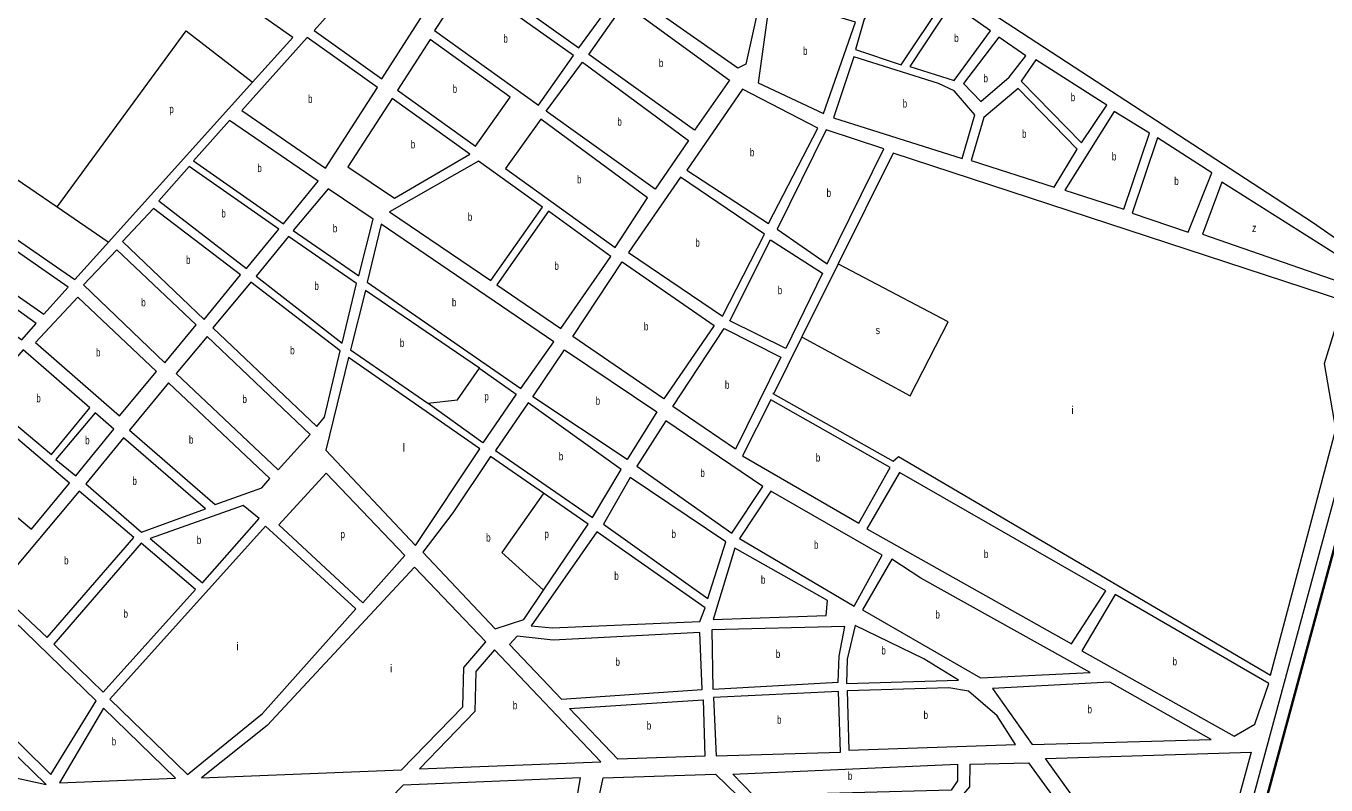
# Model space of a CAD drawing. Extents: x 639657 to 671642, y 222838 to 252123.
# Drawn here: x 653262 to 654887, y 246788 to 247735 of the extents above; entities that cross this region are included whole.
import ezdxf

# ---------------------------------------------------------------- set-up
doc = ezdxf.new("R2010")
doc.units = 0
doc.header["$LTSCALE"] = 4
for name, color, linetype, lineweight in [('1', 7, 'Continuous', 13), ('21', 7, 'Continuous', 13), ('57', 7, 'Continuous', 35)]:
    doc.layers.add(name, color=color, linetype=linetype, lineweight=lineweight)
doc.layers.add('7', color=7, linetype='Continuous')

msp = doc.modelspace()

# ---------------------------------------------------------------- linework, layer by layer
at = {"layer": '1'}
for p, q in [((653801.38, 247268.59), (653829.14, 247308.35)), ((653964.73, 247113.28), (653909.036, 247151.974))]:
    msp.add_line(p, q, dxfattribs=at)
for points in [[(654909.36, 247462.87), (655041.68, 247811.33), (654563.19, 248085.96), (654385.31, 247806.56), (654869.84, 247490.43)], [(653842.54, 247880.82), (653791.03, 247919.41), (653622.29, 247729.97), (653707.11, 247669.36)], [(654050.59, 247753.57), (654148.09, 247888.67), (654211.56, 247851.08), (654183.77, 247787.72), (654161.96, 247687.72), (654151.76, 247682.86)], [(653997.68, 247769.39), (653861.87, 247867.1), (653820.88, 247802.75), (653952.95, 247708.13)], [(654409.49, 247767.26), (654350.84, 247807.43), (654309.6, 247743.93), (654298.93, 247706.29), (654355.93, 247687.07)], [(653946.39, 247698.7), (653813.92, 247792.88), (653772.89, 247729.81), (653902.54, 247636.61)], [(654298.86, 247740.14), (654192.4, 247772.69), (654177.05, 247664.64), (654258.81, 247626.13)], [(654097.83, 247605.35), (653965.68, 247699.67), (654010.11, 247763.07), (654141.58, 247667.79)], [(654467.6, 247729.23), (654418.63, 247763.51), (654366.68, 247684.94), (654422.07, 247667.33)], [(653701.45, 247658.67), (653613.8, 247720.91), (653531.87, 247629.92), (653636.79, 247557.96)], [(653867.46, 247646.59), (653767.25, 247718.7), (653726.67, 247655.22), (653824.01, 247585.37)], [(654433.933, 247663.716), (654455.532, 247641.119), (654490.876, 247671.576), (654511.493, 247698.102), (654478.113, 247721.682)], [(654090.16, 247592.44), (654048.51, 247531.65), (653912.45, 247629.01), (653957.78, 247690.4)], [(654402.73, 247663.53), (654296.81, 247697.15), (654271.18, 247620.78), (654431.95, 247570.09), (654447.95, 247624.4), (654422.09, 247654.43)], [(654612.88, 247636.58), (654524.1, 247693.35), (654505.89, 247666.44), (654581.28, 247589.76)], [(653816.83, 247575.49), (653719.72, 247644.92), (653664.62, 247559.74), (653722.77, 247520.53)], [(654251.86, 247607.84), (654157.73, 247656.54), (654088.09, 247555.36), (654190.33, 247488.95)], [(654459.24, 247621.2), (654443.24, 247567.42), (654547.01, 247534.33), (654575.93, 247581.68), (654502.15, 247657.3)], [(654666.15, 247601.77), (654622.03, 247628.54), (654560.45, 247530.6), (654634.12, 247506.58)], [(653627.46, 247541.8), (653516.61, 247617.63), (653471.52, 247567.28), (653583.96, 247488.51)], [(653998.33, 247458.72), (654039.1, 247520.82), (653905.48, 247619.14), (653861.62, 247557.48)], [(653315.01, 247409.33), (653050.86, 247593), (653003, 247522.42), (653257.34, 247343.57), (653275.11, 247364.08), (653210.28, 247410.79), (653219.16, 247420.94), (653284.59, 247375.75)], [(654334.13, 247582.23), (654262.08, 247605.72), (654201.09, 247481.99), (654263.52, 247438.59)], [(654743.91, 247552.08), (654676.37, 247595.88), (654644.34, 247501.76), (654714.68, 247477.98)], [(653907.62, 247509.29), (653827.85, 247566.86), (653716.46, 247503.61), (653843.09, 247417.59)], [(653578.18, 247481.89), (653466.18, 247560.03), (653428.56, 247517.22), (653537.97, 247432.78)], [(654184.99, 247475.5), (654080.05, 247546.74), (654015.38, 247452.79), (654132.55, 247373.28)], [(653695.97, 247494.14), (653640.01, 247532.14), (653596.25, 247480.13), (653678.36, 247423.49)], [(654907.06, 247445.54), (654756.61, 247540.47), (654732.52, 247475.63), (654903.99, 247416.1)], [(653530.52, 247424.6), (653421.54, 247507.7), (653383.06, 247466.22), (653484.95, 247369.1)], [(653915.09, 247504.18), (653850.56, 247412.26), (653930.66, 247357.92), (653993.11, 247447.83)], [(653922, 247340.92), (653706.26, 247487.84), (653688.7, 247415.69), (653880.8, 247282.99)], [(653675.47, 247413.75), (653590.5, 247472.65), (653549.88, 247423.1), (653657.56, 247339.24)], [(654141.7, 247367.39), (654192.52, 247468.53), (654257.63, 247426.76), (654211.63, 247332.62)], [(653475.1, 247362.13), (653375.88, 247456.12), (653334.44, 247412.11), (653435.91, 247314.76)], [(654122.3, 247361.56), (654059.43, 247269.81), (653945.8, 247347.7), (654007.1, 247440.93)], [(653655.08, 247329.73), (653543.26, 247415.81), (653496.02, 247358.75), (653625.61, 247235.33), (653635.51, 247247.23)], [(653425.54, 247304.14), (653327, 247397.08), (653274.18, 247340.27), (653379.11, 247248.82)], [(654070.47, 247260.3), (654134.73, 247357.7), (654205.74, 247321.86), (654149.03, 247207.27)], [(653617.57, 247225.42), (653488.88, 247347.8), (653450.07, 247301.73), (653577.41, 247181.45)], [(653342.1, 247258.73), (653259.04, 247330.98), (653207.77, 247272.93), (653294.05, 247200.36)], [(653829.47, 247207.36), (653665.43, 247321.71), (653636.88, 247205.71), (653749.16, 247086.64)], [(654050.77, 247253.84), (654013.5, 247194.05), (653895.52, 247272.55), (653935.41, 247331.08)], [(653567.05, 247170.4), (653440.39, 247289.84), (653391.72, 247230.81), (653498.62, 247138.14), (653556.92, 247158.92)], [(654341.98, 247184.04), (654192.96, 247268.63), (654157.65, 247198.69), (654302.91, 247114.64)], [(653316.69, 247164.47), (653198.37, 247265.12), (653147.91, 247208.38), (653269.46, 247107.41)], [(653372.15, 247232.09), (653348.95, 247252.53), (653299.83, 247194.34), (653324.74, 247173.95)], [(653970.03, 247121.59), (654005.97, 247181.68), (653889.77, 247264.86), (653849.06, 247205.23)], [(654182.98, 247160.59), (654061.91, 247242.54), (654025.54, 247185.8), (654144.13, 247102.3)], [(653486.79, 247132.6), (653384.31, 247221.35), (653337.1, 247163.65), (653406.66, 247103.6)], [(653637.41, 247177.01), (653578.19, 247112.49), (653683.11, 247015.04), (653735.63, 247074.2)], [(654136.74, 247091.3), (654017.26, 247171.88), (653984.13, 247113.64), (654114.22, 247020.64)], [(654611.51, 247030.4), (654353.81, 247178.16), (654313.13, 247107.67), (654568.67, 246964.21)], [(653397.24, 247096.64), (653329.03, 247154.6), (653225, 247031.38), (653288.76, 246971.78)], [(654332.01, 247074.93), (654193.21, 247154.7), (654153.92, 247095.6), (654297.22, 247010.91)], [(653553.9, 247120.47), (653533.84, 247136.94), (653417.65, 247095.6), (653482.98, 247040.34)], [(653674.55, 247007.68), (653561.72, 247111.08), (653367.24, 246894.88), (653464.32, 246800.81), (653557.9, 246876.97)], [(653474.04, 247031.69), (653406.27, 247089.66), (653297.18, 246963.7), (653359.01, 246903.82)], [(654111.13, 247009.02), (653975.47, 247103.85), (653893.42, 246986.43), (653919.89, 246983.87), (654104.23, 246992)], [(654263.96, 247017.94), (654148.23, 247083.67), (654121.17, 246994.58), (654262.32, 246999.55)], [(653837.03, 246966.35), (653747.69, 247059.81), (653563.55, 246861.95), (653481.83, 246796.89), (653731.62, 246806.87), (653808.17, 246885.47), (653809.34, 246934.36)], [(654380.43, 247046.02), (654344.38, 247069.59), (654307.44, 247006.63), (654455.08, 246921.73), (654591.85, 246928.26)], [(654815.25, 246914.45), (654623.34, 247025.6), (654581.59, 246955.11), (654772.03, 246848.58), (654797.79, 246863.68)], [(653350.15, 246892.81), (653216.5, 247022.31), (653149.41, 246942.84), (653293.51, 246800.9)], [(654107.24, 246906.96), (654104.23, 246978.09), (653921.25, 246968.7), (653876.26, 246973.64), (653866.31, 246963.24), (653931.63, 246895.13)], [(654285.46, 246985.63), (654119.43, 246981.5), (654120.67, 246907.34), (654277.09, 246916.34), (654278.55, 246948.53)], [(654384.15, 246945.11), (654298.35, 246986.73), (654288.23, 246944.79), (654287.76, 246914.7), (654427.45, 246918.76)], [(653980.57, 246816.61), (653847.65, 246956.63), (653824.31, 246929.5), (653823.17, 246879.75), (653753.9, 246808.03)], [(653287.75, 246788.54), (653140.35, 246931.72), (653060.87, 246838.03)], [(654616.64, 246916.34), (654470.18, 246908.24), (654519.51, 246838.36), (654743.02, 246844.76)], [(654277.57, 246904.46), (654121.23, 246897.14), (654124.61, 246824.06), (654279.89, 246828.7)], [(654415.65, 246909.06), (654288.26, 246905.55), (654290.63, 246831.41), (654498.56, 246838.31), (654475.91, 246874.27), (654439.84, 246904.82)], [(653449.24, 246796.24), (653359.24, 246883.9), (653304.42, 246790.59)], [(654110.47, 246823.61), (654001.83, 246819.85), (653941.59, 246883.25), (654108.37, 246894.07)], [(654145.74, 246801.24), (654426.18, 246813.83), (654426.18, 246793.15), (654418.3, 246781.46), (654171.36, 246774.53)], [(654441.94, 246813.83), (654514.84, 246815.63), (654593, 246708.63), (654254.71, 246694.96), (654250.89, 246760.06), (654426.12, 246767.51), (654441.69, 246785.46)], [(654614.85, 246711.57), (654536.09, 246820.94), (654793, 246828.94), (654762.34, 246716.11)], [(653733.77, 246787.44), (653653.89, 246705.73), (653928.39, 246643.46), (653955.27, 246796.7)], [(653983.52, 246796.75), (654124.07, 246801.24), (654151.65, 246774.27), (654071.36, 246771.44), (654054.7, 246764.1), (654039.31, 246751.63), (654029.67, 246730.94), (654011.13, 246648.89), (653954.34, 246660.07)]]:
    msp.add_lwpolyline(points, close=True, dxfattribs=at)
for points in [[(653595.77, 247721.17), (653289.16, 247936.65), (653092.906, 247651.322)], [(655096.87, 247902.991), (655063.23, 247792.58), (654932.82, 247451.47), (654989.569, 247417.175), (654981.799, 247378.435), (654963.883, 247373.645), (654947.354, 247365.234), (654932.935, 247353.57), (654921.257, 247339.164), (654912.829, 247322.644), (654908.019, 247304.733), (654907.039, 247286.213), (654909.931, 247267.895), (654912.796, 247259.062), (654920.986, 247242.872), (654913.11, 247206.25), (654743.815, 246580.685)], [(653092.906, 247651.322), (653058.72, 247601.62), (653323.49, 247418.82), (653365.767, 247465.766), (653545.333, 247665.163), (653595.77, 247721.17)], [(654908.94, 247392.18), (654345.96, 247576.88), (654277.13, 247438.45), (654231.854, 247347.39)], [(653829.14, 247308.35), (653686.68, 247405.34), (653667.91, 247331.01), (653764.3, 247264.35), (653801.38, 247268.59)], [(654231.854, 247347.39), (654196.7, 247276.69), (654195.63, 247276.69), (654345.72, 247192.11), (654352.7, 247198.04), (654817.54, 246924.99), (654899.08, 247232.02), (654884.93, 247314.21), (654908.94, 247392.18)], [(653829.14, 247308.35), (653829.64, 247307.994), (653874.661, 247275.939), (653833.068, 247214.991), (653764.8, 247263.991), (653764.3, 247264.35)], [(653909.036, 247151.974), (653842.86, 247197.95), (653795.64, 247127.61), (653758.23, 247078.59), (653848.5, 246982.58), (653884.36, 246994.48), (653909.076, 247031.014), (653964.73, 247113.28)]]:
    msp.add_lwpolyline(points, dxfattribs=at)
at = {"layer": '21'}
for points in [[(653301.456, 247509.5), (653301.822, 247510), (653462.448, 247729.328), (653544.833, 247665.55), (653545.333, 247665.163)], [(653092.906, 247651.322), (653093.406, 247650.982), (653301.456, 247509.5)], [(653301.456, 247509.5), (653365.267, 247466.106), (653365.767, 247465.766)], [(654231.854, 247347.39), (654232.354, 247347.118), (654367.089, 247273.71), (654414.623, 247365.874), (654277.63, 247438.186), (654277.13, 247438.45)], [(653909.036, 247151.974), (653908.682, 247151.474), (653856.838, 247078.231), (653908.576, 247031.466), (653909.076, 247031.014)]]:
    msp.add_lwpolyline(points, dxfattribs=at)
at = {"layer": '57'}
msp.add_lwpolyline([(655185.854, 248000), (655145.465, 247854.623), (655018.214, 247474.636), (654988.848, 247372.784), (654904.667, 247112.277), (654743.156, 246515.855), (654641.355, 246112.363), (654473.971, 245547.279), (654175.421, 244275.106), (654105.923, 244078.257), (653994.921, 243851.951)], dxfattribs=at)

# ---------------------------------------------------------------- texts
at = {"layer": '7'}
for s, width, p in [('b', 0.75, (653858.834, 247714.745)), ('b', 0.75, (654422.138, 247715.42)), ('b', 0.75, (654233.271, 247699.41)), ('b', 0.75, (654053.132, 247684.21)), ('b', 0.75, (654458.727, 247665.11)), ('b', 0.75, (653795.501, 247652.035)), ('b', 0.75, (653614.769, 247639.435)), ('b', 0.75, (654357.75, 247633.62)), ('b', 0.75, (654567.728, 247641.555)), ('p', 0.75, (653441.437, 247626.807)), ('b', 0.75, (654001.314, 247611.025)), ('b', 0.75, (653743.099, 247582.725)), ('b', 0.75, (654506.913, 247595.815)), ('b', 0.75, (654166.876, 247572.745)), ('b', 0.75, (654619.164, 247567.56)), ('b', 0.75, (653551.395, 247553.07)), ('b', 0.75, (653950.893, 247538.93)), ('b', 0.75, (654697.121, 247536.93)), ('b', 0.75, (654262.744, 247522.155)), ('b', 0.75, (653506.453, 247496.405)), ('b', 0.75, (653814.416, 247492.225)), ('b', 0.75, (653645.753, 247477.815)), ('z', 0.8, (654794.335, 247478.285)), ('b', 0.75, (654098.697, 247460.01)), ('b', 0.75, (653462.334, 247438.4)), ('b', 0.75, (653922.603, 247431.05)), ('b', 0.75, (653622.751, 247405.945)), ('b', 0.75, (654201.605, 247400.575)), ('b', 0.75, (653406.366, 247385.44)), ('b', 0.75, (653794.595, 247385.415)), ('b', 0.75, (654034.451, 247355.37)), ('s', 0.8, (654324.105, 247350.757)), ('b', 0.75, (653349.825, 247322.95)), ('b', 0.75, (653592.476, 247325.57)), ('b', 0.75, (653729.551, 247334.845)), ('b', 0.75, (654135.68, 247282.485)), ('b', 0.75, (653275.262, 247265.67)), ('b', 0.75, (653532.848, 247264.625)), ('p', 0.75, (653835.019, 247267.951)), ('b', 0.75, (653974.133, 247262.565)), ('b', 0.75, (653336.281, 247213.24)), ('b', 0.75, (653465.974, 247213.99)), ('b', 0.75, (653928.133, 247193.225)), ('b', 0.75, (654249.221, 247191.635)), ('b', 0.75, (653395.377, 247162.475)), ('b', 0.75, (654105.023, 247172.42)), ('b', 0.75, (654068.914, 247096.26)), ('b', 0.75, (653475.803, 247088.64)), ('p', 0.75, (653655.348, 247096.025)), ('b', 0.75, (653837.353, 247091.751)), ('p', 0.75, (653910.141, 247096.211)), ('b', 0.75, (654246.939, 247082.805)), ('b', 0.75, (653310.017, 247063.19)), ('b', 0.75, (654459.249, 247071.185)), ('b', 0.75, (653997.42, 247043.86)), ('b', 0.75, (654180.68, 247039.125)), ('b', 0.75, (653384.197, 246996.74)), ('b', 0.75, (654398.68, 246995.66)), ('b', 0.75, (654331.127, 246950.715)), ('b', 0.75, (653998.917, 246936.61)), ('b', 0.75, (654199.236, 246946.485)), ('b', 0.75, (654694.982, 246937.09)), ('b', 0.75, (653870.706, 246882.33)), ('b', 0.75, (654383.92, 246870.235)), ('b', 0.75, (654588.733, 246877.35)), ('b', 0.75, (654038.023, 246856.96)), ('b', 0.75, (654200.776, 246864.26)), ('b', 0.75, (653369.485, 246837.245)), ('b', 0.75, (654289.346, 246794.18))]:
    msp.add_text(s, height=10, dxfattribs=dict(at, width=width)).set_placement(p)
for s, p in [('i', (654568.578, 247250.935)), ('l', (653732.839, 247204.175)), ('i', (653525.275, 246955.945)), ('i', (653717.271, 246928.35))]:
    msp.add_text(s, height=10, dxfattribs=at).set_placement(p)

doc.saveas('drawing.dxf')
